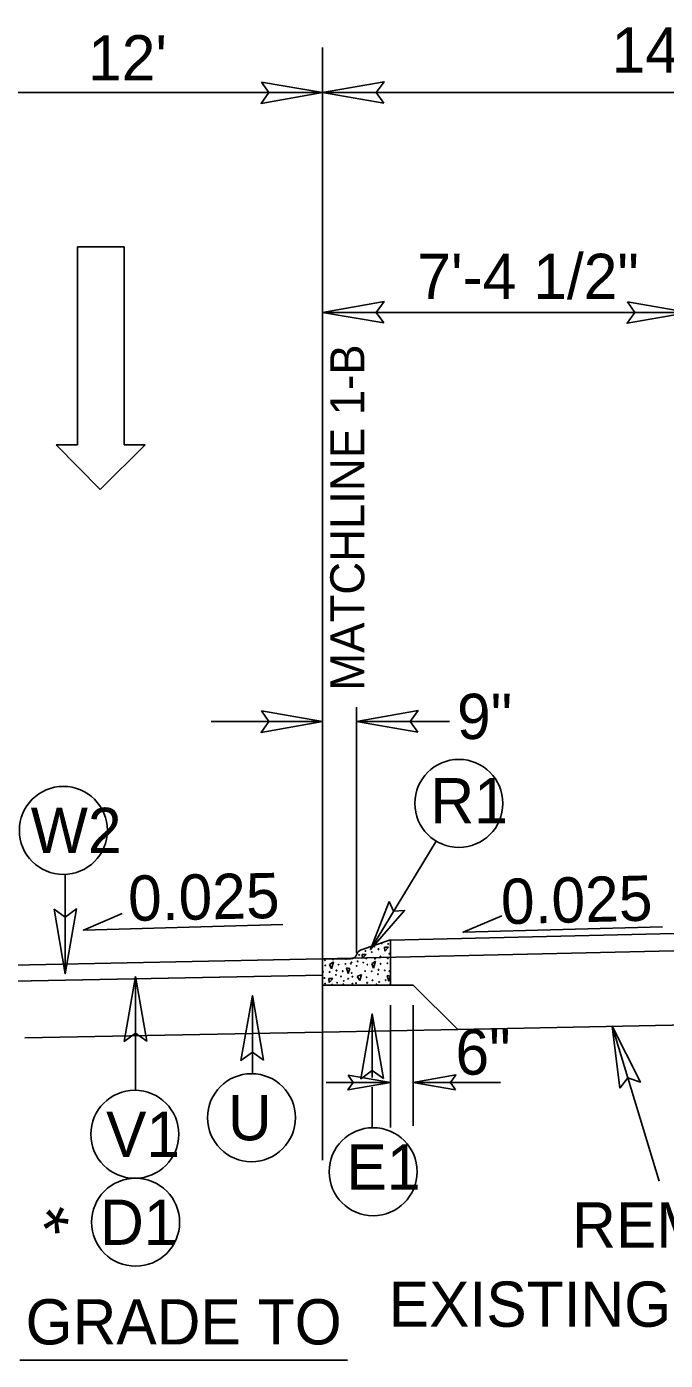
# Model space of a CAD drawing. Extents: x 2320980 to 2456309, y 595047 to 606177.
# Drawn here: x 2455884 to 2455902.76, y 597311.38 to 597350.58 of the extents above; entities that cross this region are included whole.
import ezdxf

# ---------------------------------------------------------------- set-up
doc = ezdxf.new("R2010")
doc.units = 0
for name, color, linetype in [('Matchline', 7, 'Continuous'), ('Matchline Text', 7, 'Continuous'), ('Old_Level_1', 7, 'Continuous'), ('Old_Level_20', 7, 'Continuous'), ('Old_Level_21', 7, 'Continuous'), ('Old_Level_3', 7, 'Continuous'), ('Prop Dimension Text', 7, 'Continuous'), ('Prop Lane Arrow CELL', 7, 'Continuous'), ('Prop Terminator CELL', 7, 'Continuous'), ('Typical ID Circle CELL', 7, 'Continuous'), ('Typical Pavement Slope CELL', 7, 'Continuous'), ('Typical Terminator CELL', 7, 'Continuous')]:
    doc.layers.add(name, color=color, linetype=linetype)

msp = doc.modelspace()

# ---------------------------------------------------------------- linework, layer by layer
at = {"layer": 'Matchline'}
msp.add_line((2455892.694, 597341.198), (2455892.694, 597317.258), dxfattribs=at)
at = {"layer": 'Old_Level_1'}
for p, q in [((2455893.824, 597323.444), (2455894.689, 597323.733)), ((2455894.512, 597323.516), (2455894.627, 597323.516)), ((2455894.518, 597323.4), (2455894.512, 597323.516)), ((2455894.627, 597323.516), (2455894.518, 597323.4)), ((2455894.689, 597322.403), (2455894.689, 597323.733)), ((2455892.694, 597322.403), (2455892.694, 597323.178)), ((2455893.514, 597323.178), (2455892.694, 597323.178)), ((2455892.9, 597323.009), (2455893.01, 597323.088)), ((2455892.954, 597322.888), (2455892.9, 597323.009)), ((2455893.01, 597323.088), (2455892.954, 597322.888)), ((2455893.856, 597323.309), (2455893.972, 597323.309)), ((2455893.863, 597323.193), (2455893.856, 597323.309)), ((2455893.972, 597323.309), (2455893.863, 597323.193)), ((2455894.135, 597323.031), (2455894.246, 597323.109)), ((2455894.19, 597322.908), (2455894.135, 597323.031)), ((2455894.246, 597323.109), (2455894.19, 597322.908)), ((2455892.877, 597322.596), (2455892.993, 597322.596)), ((2455892.884, 597322.48), (2455892.877, 597322.596)), ((2455892.993, 597322.596), (2455892.884, 597322.48)), ((2455893.396, 597322.916), (2455893.493, 597322.898)), ((2455893.444, 597322.751), (2455893.396, 597322.916)), ((2455893.493, 597322.898), (2455893.444, 597322.751)), ((2455893.832, 597322.721), (2455893.711, 597322.654)), ((2455893.711, 597322.654), (2455893.789, 597322.545)), ((2455893.789, 597322.545), (2455893.832, 597322.721)), ((2455894.591, 597322.685), (2455894.689, 597322.666)), ((2455894.639, 597322.52), (2455894.591, 597322.685)), ((2455894.689, 597322.666), (2455894.639, 597322.52)), ((2455894.689, 597322.403), (2455892.694, 597322.403)), ((2455892.694, 597321.025), (2455883.944, 597320.851)), ((2455903.444, 597321.24), (2455896.666, 597321.105))]:
    msp.add_line(p, q, dxfattribs=at)
for centre in [(2455893.954, 597323.407), (2455894.136, 597323.377), (2455894.216, 597323.541), (2455894.334, 597323.463), (2455894.428, 597323.632), (2455894.619, 597323.616), (2455892.762, 597323.137), (2455892.773, 597322.985), (2455892.998, 597323.162), (2455893.162, 597323.01), (2455893.362, 597323.028), (2455893.374, 597323.174), (2455893.52, 597323.034), (2455893.541, 597323.073), (2455893.693, 597322.97), (2455893.723, 597323.104), (2455893.768, 597323.294), (2455893.887, 597323.067), (2455893.978, 597323.189), (2455894.009, 597323.007), (2455894.233, 597323.183), (2455894.391, 597323.249), (2455894.397, 597323.031), (2455894.598, 597323.049), (2455894.61, 597323.195), (2455894.654, 597323.327), (2455892.706, 597322.797), (2455892.749, 597322.615), (2455892.901, 597322.791), (2455893.083, 597322.706), (2455893.101, 597322.834), (2455893.233, 597322.66), (2455893.283, 597322.816), (2455893.445, 597322.592), (2455893.55, 597322.761), (2455893.571, 597322.654), (2455893.942, 597322.818), (2455893.984, 597322.636), (2455894.136, 597322.812), (2455894.318, 597322.727), (2455894.336, 597322.855), (2455894.519, 597322.837), (2455894.659, 597322.815), (2455892.767, 597322.451), (2455892.979, 597322.419), (2455893.119, 597322.475), (2455893.302, 597322.429), (2455893.314, 597322.53), (2455893.571, 597322.448), (2455893.675, 597322.466), (2455894.003, 597322.472), (2455894.159, 597322.545), (2455894.28, 597322.429), (2455894.355, 597322.496), (2455894.549, 597322.551)]:
    msp.add_circle(centre, 0.00853, dxfattribs=at)
for centre, radius, start, end in [((2455893.886, 597323.261), 0.194, 108.435, 163.2811), ((2455893.514, 597323.373), 0.194, 270, 343.2811), ((2455894.664, 597322.412), 0.00853, 25.7584, 152.9614)]:
    msp.add_arc(centre, radius, start, end, dxfattribs=at)
at = {"layer": 'Old_Level_21'}
for p, q in [((2455892.694, 597324.179), (2455892.694, 597349.968)), ((2455894.134, 597348.638), (2455868.694, 597348.638)), ((2455914.194, 597348.638), (2455892.694, 597348.638)), ((2455903.444, 597342.179), (2455892.694, 597342.179)), ((2455893.691, 597323.35), (2455893.691, 597330.57)), ((2455889.418, 597330.153), (2455892.694, 597330.153)), ((2455896.421, 597330.153), (2455893.691, 597330.153)), ((2455894.689, 597318.221), (2455894.689, 597321.812)), ((2455895.354, 597318.268), (2455895.354, 597321.812)), ((2455883.802, 597311.377), (2455893.421, 597311.377))]:
    msp.add_line(p, q, dxfattribs=at)
at = {"layer": 'Old_Level_3'}
msp.add_line((2455892.694, 597322.696), (2455868.694, 597322.222), dxfattribs=at)
at = {"layer": 'Prop Dimension Text'}
for p, q in [((2455896.026, 597326.64), (2455894.096, 597323.45)), ((2455901.197, 597321.194), (2455902.58, 597316.646)), ((2455894.689, 597319.546), (2455892.802, 597319.546)), ((2455897.915, 597319.546), (2455895.354, 597319.546))]:
    msp.add_line(p, q, dxfattribs=at)
for points in [[(2455891.523, 597324.185), (2455885.667, 597324.025), (2455886.804, 597324.513)], [(2455902.676, 597324.118), (2455896.82, 597323.957), (2455897.957, 597324.445)]]:
    msp.add_lwpolyline(points, dxfattribs=at)
for centre in [(2455896.696, 597327.746), (2455885.077, 597326.952), (2455890.604, 597318.509), (2455887.176, 597318.021), (2455894.178, 597316.921), (2455887.198, 597315.436)]:
    msp.add_circle(centre, 1.293, dxfattribs=at)
at = {"layer": 'Prop Lane Arrow CELL'}
for p, q in [((2455885.489, 597344.1), (2455885.489, 597338.281)), ((2455886.86, 597344.1), (2455885.489, 597344.1)), ((2455886.86, 597338.281), (2455886.86, 597344.1)), ((2455885.489, 597338.281), (2455884.865, 597338.281)), ((2455884.865, 597338.281), (2455886.154, 597336.972)), ((2455886.154, 597336.972), (2455887.484, 597338.281)), ((2455887.484, 597338.281), (2455886.86, 597338.281))]:
    msp.add_line(p, q, dxfattribs=at)
at = {"layer": 'Prop Terminator CELL'}
msp.add_lwpolyline([(2455901.424, 597319.381), (2455901.197, 597321.194), (2455902.03, 597319.555), (2455901.657, 597319.682)], close=True, dxfattribs=at)
at = {"layer": 'Typical ID Circle CELL'}
for p, q in [((2455885.128, 597325.68), (2455885.128, 597322.739)), ((2455887.201, 597319.319), (2455887.201, 597322.657)), ((2455890.63, 597319.807), (2455890.63, 597322.098)), ((2455894.152, 597319.686), (2455894.152, 597321.557)), ((2455894.152, 597318.219), (2455894.152, 597319.401))]:
    msp.add_line(p, q, dxfattribs=at)
at = {"layer": 'Typical Pavement Slope CELL'}
for p, q in [((2455903.444, 597323.929), (2455894.689, 597323.729)), ((2455903.444, 597323.419), (2455892.694, 597323.174)), ((2455892.694, 597323.178), (2455868.694, 597322.696)), ((2455892.694, 597323.178), (2455868.694, 597322.696)), ((2455892.694, 597321.025), (2455892.694, 597323.178)), ((2455892.694, 597322.696), (2455892.694, 597323.178)), ((2455868.694, 597322.222), (2455892.694, 597322.696)), ((2455894.689, 597322.403), (2455895.354, 597322.403)), ((2455895.354, 597322.403), (2455896.666, 597321.105)), ((2455896.666, 597321.105), (2455892.694, 597321.025))]:
    msp.add_line(p, q, dxfattribs=at)
at = {"layer": 'Typical Terminator CELL'}
for points in [[(2455890.898, 597348.947), (2455892.694, 597348.638), (2455890.888, 597348.318), (2455891.117, 597348.638)], [(2455894.489, 597348.328), (2455892.694, 597348.638), (2455894.499, 597348.957), (2455894.27, 597348.638)], [(2455894.489, 597341.87), (2455892.694, 597342.179), (2455894.499, 597342.498), (2455894.27, 597342.179)], [(2455901.648, 597342.488), (2455903.444, 597342.179), (2455901.638, 597341.86), (2455901.867, 597342.179)], [(2455890.898, 597330.463), (2455892.694, 597330.153), (2455890.888, 597329.834), (2455891.117, 597330.153)], [(2455895.487, 597329.844), (2455893.691, 597330.153), (2455895.496, 597330.473), (2455895.267, 597330.153)], [(2455884.802, 597324.634), (2455885.128, 597322.739), (2455885.465, 597324.645), (2455885.128, 597324.403)], [(2455894.65, 597324.864), (2455894.096, 597323.45), (2455895.103, 597324.6), (2455894.776, 597324.574)], [(2455887.528, 597320.762), (2455887.201, 597322.657), (2455886.865, 597320.752), (2455887.201, 597320.994)], [(2455890.956, 597320.203), (2455890.63, 597322.098), (2455890.293, 597320.192), (2455890.63, 597320.435)], [(2455894.479, 597319.662), (2455894.152, 597321.557), (2455893.815, 597319.651), (2455894.152, 597319.893)], [(2455893.442, 597319.761), (2455894.689, 597319.546), (2455893.435, 597319.324), (2455893.594, 597319.546)], [(2455896.6, 597319.331), (2455895.354, 597319.546), (2455896.607, 597319.768), (2455896.448, 597319.546)]]:
    msp.add_lwpolyline(points, close=True, dxfattribs=at)

# ---------------------------------------------------------------- texts
at = {"layer": 'Matchline Text'}
msp.add_text('MATCHLINE 1-B', height=1, rotation=90, dxfattribs=at).set_placement((2455893.919, 597331.057))
at = {"layer": 'Old_Level_20'}
for s, p in [('R1', (2455895.862, 597327.162)), ('W2', (2455884.119, 597326.287)), ('U', (2455889.913, 597317.844)), ('V1', (2455886.331, 597317.356)), ('E1', (2455893.393, 597316.392)), ('D1', (2455886.157, 597314.771))]:
    msp.add_text(s, height=1.33, dxfattribs=at).set_placement(p)
at = {"layer": 'Old_Level_21'}
for s, p in [('14-9"', (2455901.182, 597349.226)), ("12'", (2455885.803, 597348.996)), ('7\'-4 1/2"', (2455895.477, 597342.572)), ('9"', (2455896.642, 597329.639)), ('6"', (2455896.597, 597319.773)), ('REMOVE ', (2455900.025, 597314.692)), ('EXISTING PAVEMENT', (2455894.635, 597312.364)), ('GRADE TO', (2455883.966, 597311.844))]:
    msp.add_text(s, height=1.33, dxfattribs=at).set_placement(p)
for rotation, p in [(1.1456, (2455886.991, 597324.291)), (1.4154, (2455897.948, 597324.195))]:
    msp.add_text('0.025', height=1.33, rotation=rotation, dxfattribs=at).set_placement(p)
at = {"layer": 'Typical Pavement Slope CELL'}
msp.add_text('*', height=1.496, rotation=333.4341, dxfattribs=at).set_placement((2455884.023, 597314.688))

doc.saveas('drawing.dxf')
